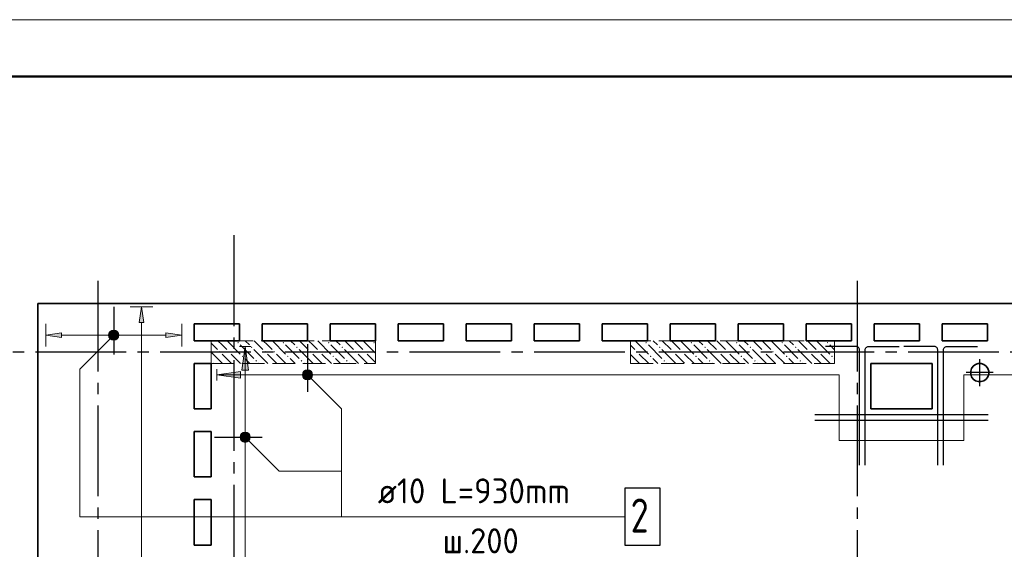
# Model space of a CAD drawing. Header units: millimetres. Extents: x 40580 to 1930067, y -240640 to 81020.
# Tile 306 of 656: x 932406 to 941092, y -203145 to -198477. Entities that reach past the tile are written whole.
import ezdxf

# ---------------------------------------------------------------- set-up
doc = ezdxf.new("R2010")
doc.units = ezdxf.units.MM
for name, pattern in [('______2', [270, 200, -70]), ('______5', [1100, 800, -100, 100, -100]), ('CENTER', [2, 1.25, -0.25, 0.25, -0.25])]:
    doc.linetypes.add(name, pattern=pattern)
for name, color, linetype, lineweight in [('Standard', 7, 'Continuous', 25), ('ЖБ Перекрытие верхний уровень', 7, 'Continuous', 35), ('ОСИ', 7, 'CENTER', 15), ('Позиционная метка линия выноска', 7, 'Continuous', 13), ('Позиционная метка номер позиции', 7, 'Continuous', 13)]:
    doc.layers.add(name, color=color, linetype=linetype, lineweight=lineweight)
doc.layers.add('ЖБ Пилон', color=7, linetype='______2', lineweight=13, true_color=0xa0a0a0)
doc.styles.add('ISOCPEUR', font='isocpeur.ttf')

msp = doc.modelspace()

# ---------------------------------------------------------------- hatches: boundary and pattern name
at = {"linetype": 'Continuous', "lineweight": 13, "transparency": 33554687}
for points in [[(933501.5, -201147.2), (933481.5, -201007.2), (933461.5, -201147.2)], [(933203.2, -201276), (933203.2, -201238.5), (933197.9, -201257.2)], [(933203.2, -201238.5), (933216.7, -201289.5), (933216.7, -201225)], [(933203.2, -201238.5), (933203.2, -201276), (933216.7, -201289.5)], [(933216.7, -201225), (933235.4, -201294.7), (933235.4, -201219.7)], [(933216.7, -201225), (933216.7, -201289.5), (933235.4, -201294.7)], [(933235.4, -201219.7), (933235.4, -201294.7), (933254.2, -201289.5)], [(933235.4, -201219.7), (933254.2, -201289.5), (933254.2, -201225)], [(933254.2, -201225), (933254.2, -201289.5), (933267.7, -201276)], [(933254.2, -201225), (933267.7, -201276), (933267.7, -201238.5)], [(933267.7, -201238.5), (933267.7, -201276), (933272.9, -201257.2)], [(933695.4, -201277.2), (933835.4, -201257.2), (933695.4, -201237.2)]]:
    msp.add_hatch(color=7, dxfattribs=at).paths.add_polyline_path(points)
msp.add_hatch(color=7, dxfattribs=at).paths.add_polyline_path([(932775.4, -201277.2), (932635.4, -201257.2), (932775.4, -201237.2)], flags=16)
at = {"layer": 'ЖБ Пилон', "linetype": 'Continuous', "lineweight": -3, "transparency": 33554687}
for points in [[(934325.9, -201324.1), (934332.4, -201317.6), (934338.9, -201324.1), (934332.4, -201330.6)], [(934725.9, -201324.1), (934732.4, -201317.6), (934738.9, -201324.1), (934732.4, -201330.6)], [(935125.9, -201324.1), (935132.4, -201317.6), (935138.9, -201324.1), (935132.4, -201330.6)], [(935525.9, -201324.1), (935532.4, -201317.6), (935538.9, -201324.1), (935532.4, -201330.6)], [(937925.9, -201324.1), (937932.4, -201317.6), (937938.9, -201324.1), (937932.4, -201330.6)], [(938325.9, -201324.1), (938332.4, -201317.6), (938338.9, -201324.1), (938332.4, -201330.6)], [(938725.9, -201324.1), (938732.4, -201317.6), (938738.9, -201324.1), (938732.4, -201330.6)], [(939125.9, -201324.1), (939132.4, -201317.6), (939138.9, -201324.1), (939132.4, -201330.6)], [(939525.9, -201324.1), (939532.4, -201317.6), (939538.9, -201324.1), (939532.4, -201330.6)], [(934165.9, -201404.1), (934172.4, -201397.6), (934178.9, -201404.1), (934172.4, -201410.6)], [(934245.9, -201404.1), (934252.4, -201397.6), (934258.9, -201404.1), (934252.4, -201410.6)], [(934445.9, -201364.1), (934452.4, -201357.6), (934458.9, -201364.1), (934452.4, -201370.6)], [(934565.9, -201404.1), (934572.4, -201397.6), (934578.9, -201404.1), (934572.4, -201410.6)], [(934645.9, -201404.1), (934652.4, -201397.6), (934658.9, -201404.1), (934652.4, -201410.6)], [(934845.9, -201364.1), (934852.4, -201357.6), (934858.9, -201364.1), (934852.4, -201370.6)], [(934965.9, -201404.1), (934972.4, -201397.6), (934978.9, -201404.1), (934972.4, -201410.6)], [(935045.9, -201404.1), (935052.4, -201397.6), (935058.9, -201404.1), (935052.4, -201410.6)], [(935245.9, -201364.1), (935252.4, -201357.6), (935258.9, -201364.1), (935252.4, -201370.6)], [(935365.9, -201404.1), (935372.4, -201397.6), (935378.9, -201404.1), (935372.4, -201410.6)], [(935445.9, -201404.1), (935452.4, -201397.6), (935458.9, -201404.1), (935452.4, -201410.6)], [(937845.9, -201404.1), (937852.4, -201397.6), (937858.9, -201404.1), (937852.4, -201410.6)], [(938045.9, -201364.1), (938052.4, -201357.6), (938058.9, -201364.1), (938052.4, -201370.6)], [(938165.9, -201404.1), (938172.4, -201397.6), (938178.9, -201404.1), (938172.4, -201410.6)], [(938245.9, -201404.1), (938252.4, -201397.6), (938258.9, -201404.1), (938252.4, -201410.6)], [(938445.9, -201364.1), (938452.4, -201357.6), (938458.9, -201364.1), (938452.4, -201370.6)], [(938565.9, -201404.1), (938572.4, -201397.6), (938578.9, -201404.1), (938572.4, -201410.6)], [(938645.9, -201404.1), (938652.4, -201397.6), (938658.9, -201404.1), (938652.4, -201410.6)], [(938845.9, -201364.1), (938852.4, -201357.6), (938858.9, -201364.1), (938852.4, -201370.6)], [(938965.9, -201404.1), (938972.4, -201397.6), (938978.9, -201404.1), (938972.4, -201410.6)], [(939045.9, -201404.1), (939052.4, -201397.6), (939058.9, -201404.1), (939052.4, -201410.6)], [(939245.9, -201364.1), (939252.4, -201357.6), (939258.9, -201364.1), (939252.4, -201370.6)], [(939365.9, -201404.1), (939372.4, -201397.6), (939378.9, -201404.1), (939372.4, -201410.6)], [(939445.9, -201404.1), (939452.4, -201397.6), (939458.9, -201404.1), (939452.4, -201410.6)], [(934095.4, -201480.6), (934098.9, -201484.1), (934095.4, -201487.5)], [(934365.9, -201444.1), (934372.4, -201437.6), (934378.9, -201444.1), (934372.4, -201450.6)], [(934485.9, -201484.1), (934492.4, -201477.6), (934498.9, -201484.1), (934492.4, -201490.6)], [(934765.9, -201444.1), (934772.4, -201437.6), (934778.9, -201444.1), (934772.4, -201450.6)], [(934885.9, -201484.1), (934892.4, -201477.6), (934898.9, -201484.1), (934892.4, -201490.6)], [(935165.9, -201444.1), (935172.4, -201437.6), (935178.9, -201444.1), (935172.4, -201450.6)], [(935285.9, -201484.1), (935292.4, -201477.6), (935298.9, -201484.1), (935292.4, -201490.6)], [(937965.9, -201444.1), (937972.4, -201437.6), (937978.9, -201444.1), (937972.4, -201450.6)], [(938085.9, -201484.1), (938092.4, -201477.6), (938098.9, -201484.1), (938092.4, -201490.6)], [(938365.9, -201444.1), (938372.4, -201437.6), (938378.9, -201444.1), (938372.4, -201450.6)], [(938485.9, -201484.1), (938492.4, -201477.6), (938498.9, -201484.1), (938492.4, -201490.6)], [(938765.9, -201444.1), (938772.4, -201437.6), (938778.9, -201444.1), (938772.4, -201450.6)], [(938885.9, -201484.1), (938892.4, -201477.6), (938898.9, -201484.1), (938892.4, -201490.6)], [(939165.9, -201444.1), (939172.4, -201437.6), (939178.9, -201444.1), (939172.4, -201450.6)], [(939285.9, -201484.1), (939292.4, -201477.6), (939298.9, -201484.1), (939292.4, -201490.6)], [(939565.9, -201444.1), (939572.4, -201437.6), (939578.9, -201444.1), (939572.4, -201450.6)]]:
    msp.add_hatch(color=7, dxfattribs=at).paths.add_polyline_path(points, flags=16)
at = {"layer": 'Позиционная метка линия выноска', "linetype": 'Continuous', "lineweight": 13, "transparency": 33554687}
for points in [[(934365.4, -201567.2), (934395.4, -201357.2), (934425.4, -201567.2)], [(934355.4, -201637.2), (934145.4, -201607.2), (934355.4, -201577.2)]]:
    msp.add_hatch(color=7, dxfattribs=at).paths.add_polyline_path(points, flags=16)
at = {"layer": 'Позиционная метка номер позиции', "linetype": 'Continuous', "lineweight": 13, "transparency": 33554687}
for points in [[(933267.2, -201289), (933203.6, -201225.4), (933192.1, -201245.7)], [(933267.2, -201289), (933192.1, -201245.7), (933246.9, -201300.5)], [(933246.9, -201300.5), (933192.1, -201245.7), (933192.1, -201268.7)], [(933278.7, -201268.7), (933224, -201213.9), (933203.6, -201225.4)], [(933278.7, -201268.7), (933203.6, -201225.4), (933267.2, -201289)], [(933278.7, -201245.7), (933246.9, -201213.9), (933224, -201213.9)], [(933278.7, -201245.7), (933224, -201213.9), (933278.7, -201268.7)], [(933246.9, -201213.9), (933278.7, -201245.7), (933267.2, -201225.4)], [(933246.9, -201300.5), (933192.1, -201268.7), (933224, -201300.5)], [(933224, -201300.5), (933192.1, -201268.7), (933203.6, -201289)], [(934902.1, -201595.7), (934934, -201563.9), (934913.6, -201575.4)], [(934934, -201563.9), (934902.1, -201595.7), (934902.1, -201618.7)], [(934934, -201563.9), (934902.1, -201618.7), (934956.9, -201563.9)], [(934956.9, -201563.9), (934902.1, -201618.7), (934913.6, -201639)], [(934956.9, -201563.9), (934913.6, -201639), (934977.2, -201575.4)], [(934977.2, -201575.4), (934913.6, -201639), (934934, -201650.5)], [(934977.2, -201575.4), (934934, -201650.5), (934988.7, -201595.7)], [(934988.7, -201595.7), (934934, -201650.5), (934956.9, -201650.5)], [(934988.7, -201595.7), (934956.9, -201650.5), (934988.7, -201618.7)], [(934988.7, -201618.7), (934956.9, -201650.5), (934977.2, -201639)], [(934352.1, -202145.7), (934384, -202113.9), (934363.6, -202125.4)], [(934384, -202113.9), (934352.1, -202145.7), (934352.1, -202168.7)], [(934384, -202113.9), (934352.1, -202168.7), (934406.9, -202113.9)], [(934406.9, -202113.9), (934352.1, -202168.7), (934363.6, -202189)], [(934406.9, -202113.9), (934363.6, -202189), (934427.2, -202125.4)], [(934427.2, -202125.4), (934363.6, -202189), (934384, -202200.5)], [(934427.2, -202125.4), (934384, -202200.5), (934438.7, -202145.7)], [(934438.7, -202145.7), (934384, -202200.5), (934406.9, -202200.5)], [(934438.7, -202145.7), (934406.9, -202200.5), (934438.7, -202168.7)], [(934438.7, -202168.7), (934406.9, -202200.5), (934427.2, -202189)]]:
    msp.add_hatch(color=7, dxfattribs=at).paths.add_polyline_path(points)

# ---------------------------------------------------------------- linework, layer by layer
at = {"color": 7, "linetype": 'Continuous', "lineweight": 25, "transparency": 33554687}
for p, q in [((933235.4, -201007.2), (933235.4, -201427.2)), ((934945.4, -201337.2), (934945.4, -201757.2)), ((934125.4, -202157.2), (934545.4, -202157.2))]:
    msp.add_line(p, q, dxfattribs=at)
at = {"color": 251, "linetype": 'Continuous', "lineweight": 13, "true_color": 0x494949, "transparency": 33554687}
for p, q in [((933481.5, -201007.2), (933381.5, -201007.2)), ((933481.5, -201007.2), (933461.5, -201147.2)), ((933501.5, -201147.2), (933481.5, -201007.2)), ((933481.5, -201007.2), (933581.5, -201007.2)), ((933481.5, -201007.2), (933481.5, -201007.2)), ((932635.4, -201257.2), (932635.4, -201157.2)), ((933461.5, -201147.2), (933501.5, -201147.2)), ((933481.5, -203377.2), (933481.5, -201147.2)), ((933835.4, -201257.2), (933835.4, -201157.2)), ((932635.4, -201257.2), (932775.4, -201237.2)), ((932775.4, -201277.2), (932635.4, -201257.2)), ((932635.4, -201257.2), (932635.4, -201357.2)), ((932635.4, -201257.2), (932635.4, -201257.2)), ((932775.4, -201237.2), (932775.4, -201277.2)), ((932775.4, -201257.2), (933205.4, -201257.2)), ((933235.4, -201219.7), (933235.4, -201219.7)), ((933265.4, -201257.2), (933695.4, -201257.2)), ((933835.4, -201257.2), (933695.4, -201237.2)), ((933695.4, -201237.2), (933695.4, -201277.2)), ((933695.4, -201277.2), (933835.4, -201257.2)), ((933835.4, -201257.2), (933835.4, -201357.2)), ((933835.4, -201257.2), (933835.4, -201257.2)), ((933235.4, -201294.7), (933235.4, -201294.7))]:
    msp.add_line(p, q, dxfattribs=at)
at = {"color": 7, "linetype": 'Continuous', "lineweight": -3, "transparency": 33554687}
for p, q in [((939420.2, -201957.4), (940950.3, -201957.4)), ((939420.2, -201957.4), (940950.3, -201957.4)), ((939420.2, -202007.4), (940950.3, -202007.4)), ((939420.2, -202007.4), (940950.3, -202007.4))]:
    msp.add_line(p, q, dxfattribs=at)
at = {"color": 7, "linetype": 'Continuous', "lineweight": 13, "transparency": 33554687}
msp.add_line((935545.4, -202857.2), (937587.4, -202857.2), dxfattribs=at)
at = {"color": 7, "linetype": 'Continuous', "lineweight": -3, "transparency": 33554687}
for points in [[(939815.4, -202402.4), (939815.4, -201385.9), (939814.7, -201380.6), (939812.9, -201375.1), (939810.1, -201370.1), (939806.6, -201366), (939802.5, -201362.5), (939797.5, -201359.7), (939792, -201357.9), (939786.7, -201357.2), (939515.4, -201357.2)], [(939815.4, -202402.4), (939815.4, -201385.9), (939814.7, -201380.6), (939812.9, -201375.1), (939810.1, -201370.1), (939806.6, -201366), (939802.5, -201362.5), (939797.5, -201359.7), (939792, -201357.9), (939786.7, -201357.2), (939515.4, -201357.2)], [(939815.4, -202402.4), (939815.4, -201385.9), (939814.7, -201380.6), (939812.9, -201375.1), (939810.1, -201370.1), (939806.6, -201366), (939802.5, -201362.5), (939797.5, -201359.7), (939792, -201357.9), (939786.7, -201357.2), (939515.4, -201357.2)], [(939815.4, -202402.4), (939815.4, -201385.9), (939814.7, -201380.6), (939812.9, -201375.1), (939810.1, -201370.1), (939806.6, -201366), (939802.5, -201362.5), (939797.5, -201359.7), (939792, -201357.9), (939786.7, -201357.2), (939515.4, -201357.2)], [(939865.4, -202402.4), (939865.4, -201385.9), (939866.1, -201380.6), (939867.9, -201375.1), (939870.8, -201370.1), (939874.2, -201366), (939878.3, -201362.5), (939883.3, -201359.7), (939888.8, -201357.9), (939894.1, -201357.2), (940165.4, -201357.2)], [(939865.4, -202402.4), (939865.4, -201385.9), (939866.1, -201380.6), (939867.9, -201375.1), (939870.8, -201370.1), (939874.2, -201366), (939878.3, -201362.5), (939883.3, -201359.7), (939888.8, -201357.9), (939894.1, -201357.2), (940165.4, -201357.2)], [(939865.4, -202402.4), (939865.4, -201385.9), (939866.1, -201380.6), (939867.9, -201375.1), (939870.8, -201370.1), (939874.2, -201366), (939878.3, -201362.5), (939883.3, -201359.7), (939888.8, -201357.9), (939894.1, -201357.2), (940165.4, -201357.2)], [(939865.4, -202402.4), (939865.4, -201385.9), (939866.1, -201380.6), (939867.9, -201375.1), (939870.8, -201370.1), (939874.2, -201366), (939878.3, -201362.5), (939883.3, -201359.7), (939888.8, -201357.9), (939894.1, -201357.2), (940165.4, -201357.2)], [(940505.3, -202402.4), (940505.3, -201385.9), (940504.5, -201380.6), (940502.7, -201375.1), (940499.9, -201370.1), (940496.5, -201366), (940492.4, -201362.5), (940487.3, -201359.7), (940481.9, -201357.9), (940476.6, -201357.2), (940205.3, -201357.2)], [(940505.3, -202402.4), (940505.3, -201385.9), (940504.5, -201380.6), (940502.7, -201375.1), (940499.9, -201370.1), (940496.5, -201366), (940492.4, -201362.5), (940487.3, -201359.7), (940481.9, -201357.9), (940476.6, -201357.2), (940205.3, -201357.2)], [(940505.3, -202402.4), (940505.3, -201385.9), (940504.5, -201380.6), (940502.7, -201375.1), (940499.9, -201370.1), (940496.5, -201366), (940492.4, -201362.5), (940487.3, -201359.7), (940481.9, -201357.9), (940476.6, -201357.2), (940205.3, -201357.2)], [(940505.3, -202402.4), (940505.3, -201385.9), (940504.5, -201380.6), (940502.7, -201375.1), (940499.9, -201370.1), (940496.5, -201366), (940492.4, -201362.5), (940487.3, -201359.7), (940481.9, -201357.9), (940476.6, -201357.2), (940205.3, -201357.2)], [(940555.3, -202402.4), (940555.3, -201385.9), (940556, -201380.6), (940557.8, -201375.1), (940560.6, -201370.1), (940564, -201366), (940568.1, -201362.5), (940573.2, -201359.7), (940578.6, -201357.9), (940584, -201357.2), (940855.3, -201357.2)], [(940555.3, -202402.4), (940555.3, -201385.9), (940556, -201380.6), (940557.8, -201375.1), (940560.6, -201370.1), (940564, -201366), (940568.1, -201362.5), (940573.2, -201359.7), (940578.6, -201357.9), (940584, -201357.2), (940855.3, -201357.2)], [(940555.3, -202402.4), (940555.3, -201385.9), (940556, -201380.6), (940557.8, -201375.1), (940560.6, -201370.1), (940564, -201366), (940568.1, -201362.5), (940573.2, -201359.7), (940578.6, -201357.9), (940584, -201357.2), (940855.3, -201357.2)], [(940555.3, -202402.4), (940555.3, -201385.9), (940556, -201380.6), (940557.8, -201375.1), (940560.6, -201370.1), (940564, -201366), (940568.1, -201362.5), (940573.2, -201359.7), (940578.6, -201357.9), (940584, -201357.2), (940855.3, -201357.2)]]:
    msp.add_lwpolyline(points, dxfattribs=at)
at = {"color": 7, "linetype": 'Continuous', "lineweight": 25, "transparency": 33554687}
msp.add_lwpolyline([(937745.4, -203107.2), (938055.4, -203107.2), (938055.4, -202607.2), (937745.4, -202607.2), (937745.4, -203107.2)], dxfattribs=at)
at = {"color": 251, "linetype": 'Continuous', "lineweight": 13, "true_color": 0x494949, "transparency": 33554687}
msp.add_circle((933235.4, -201257.2), 37.5, dxfattribs=at)
at = {"layer": 'Standard', "color": 8, "linetype": '______5', "lineweight": -3, "transparency": 33554687}
for p, q in [((940875.4, -201706.7), (940875.4, -201467.7)), ((940994.9, -201587.2), (940755.9, -201587.2))]:
    msp.add_line(p, q, dxfattribs=at)
at = {"layer": 'Standard', "color": 7, "linetype": 'Continuous', "lineweight": 13, "transparency": 33554687}
msp.add_lwpolyline([(925171.4, -240477.2), (954871.4, -240477.2), (954871.4, -198477.2), (925171.4, -198477.2), (925171.4, -240477.2)], close=True, dxfattribs=at)
at = {"layer": 'Standard', "color": 7, "linetype": 'Continuous', "lineweight": 50, "transparency": 33554687}
msp.add_lwpolyline([(927171.4, -198977.2), (954371.4, -198977.2), (954371.4, -239977.2), (927171.4, -239977.2), (927171.4, -198977.2)], close=True, dxfattribs=at)
at = {"layer": 'ЖБ Перекрытие верхний уровень', "transparency": 33554687}
for p, q in [((947525.4, -200977.2), (932565.4, -200977.2)), ((932565.4, -200977.2), (932565.4, -222547.2)), ((933945.4, -201307.2), (933945.4, -201157.2)), ((933945.4, -201157.2), (934345.4, -201157.2)), ((934345.4, -201157.2), (934345.4, -201307.2)), ((934545.4, -201307.2), (934545.4, -201157.2)), ((934545.4, -201157.2), (934945.4, -201157.2)), ((934945.4, -201157.2), (934945.4, -201307.2)), ((935145.4, -201307.2), (935145.4, -201157.2)), ((935145.4, -201157.2), (935545.4, -201157.2)), ((935545.4, -201157.2), (935545.4, -201307.2)), ((935745.4, -201307.2), (935745.4, -201157.2)), ((935745.4, -201157.2), (936145.4, -201157.2)), ((936145.4, -201157.2), (936145.4, -201307.2)), ((936345.4, -201307.2), (936345.4, -201157.2)), ((936345.4, -201157.2), (936745.4, -201157.2)), ((936745.4, -201157.2), (936745.4, -201307.2)), ((936945.4, -201307.2), (936945.4, -201157.2)), ((936945.4, -201157.2), (937345.4, -201157.2)), ((937345.4, -201157.2), (937345.4, -201307.2)), ((937545.4, -201307.2), (937545.4, -201157.2)), ((937545.4, -201157.2), (937945.4, -201157.2)), ((937945.4, -201157.2), (937945.4, -201307.2)), ((938145.4, -201307.2), (938145.4, -201157.2)), ((938145.4, -201157.2), (938545.4, -201157.2)), ((938545.4, -201157.2), (938545.4, -201307.2)), ((938745.4, -201307.2), (938745.4, -201157.2)), ((938745.4, -201157.2), (939145.4, -201157.2)), ((939145.4, -201157.2), (939145.4, -201307.2)), ((939345.4, -201307.2), (939345.4, -201157.2)), ((939345.4, -201157.2), (939745.4, -201157.2)), ((939745.4, -201157.2), (939745.4, -201307.2)), ((939945.4, -201307.2), (939945.4, -201157.2)), ((939945.4, -201157.2), (940345.4, -201157.2)), ((940345.4, -201157.2), (940345.4, -201307.2)), ((940545.4, -201307.2), (940545.4, -201157.2)), ((940545.4, -201157.2), (940945.4, -201157.2)), ((940945.4, -201157.2), (940945.4, -201307.2)), ((934345.4, -201307.2), (933945.4, -201307.2)), ((934945.4, -201307.2), (934545.4, -201307.2)), ((935545.4, -201307.2), (935145.4, -201307.2)), ((936145.4, -201307.2), (935745.4, -201307.2)), ((936745.4, -201307.2), (936345.4, -201307.2)), ((937345.4, -201307.2), (936945.4, -201307.2)), ((937945.4, -201307.2), (937545.4, -201307.2)), ((938545.4, -201307.2), (938145.4, -201307.2)), ((939145.4, -201307.2), (938745.4, -201307.2)), ((939745.4, -201307.2), (939345.4, -201307.2)), ((940345.4, -201307.2), (939945.4, -201307.2)), ((940945.4, -201307.2), (940545.4, -201307.2)), ((933945.4, -201907.2), (933945.4, -201507.2)), ((933945.4, -201507.2), (934095.4, -201507.2)), ((934095.4, -201507.2), (934095.4, -201907.2)), ((940455.3, -201507.2), (939915.3, -201507.2)), ((939915.3, -201507.2), (939915.3, -201907.2)), ((940455.3, -201907.2), (940455.3, -201507.2)), ((940838.8, -201515.3), (940818.4, -201530.2)), ((940862.8, -201507.5), (940838.8, -201515.3)), ((940888, -201507.5), (940862.8, -201507.5)), ((940912, -201515.3), (940888, -201507.5)), ((940932.4, -201530.2), (940912, -201515.3)), ((940803.5, -201550.6), (940795.7, -201574.6)), ((940795.7, -201574.6), (940795.7, -201599.8)), ((940795.7, -201599.8), (940803.5, -201623.8)), ((940818.4, -201530.2), (940803.5, -201550.6)), ((940947.3, -201550.6), (940932.4, -201530.2)), ((940955.1, -201574.6), (940947.3, -201550.6)), ((940947.3, -201623.8), (940955.1, -201599.8)), ((940955.1, -201599.8), (940955.1, -201574.6)), ((940803.5, -201623.8), (940818.4, -201644.2)), ((940818.4, -201644.2), (940838.8, -201659.1)), ((940838.8, -201659.1), (940862.8, -201666.9)), ((940862.8, -201666.9), (940888, -201666.9)), ((940888, -201666.9), (940912, -201659.1)), ((940912, -201659.1), (940932.4, -201644.2)), ((940932.4, -201644.2), (940947.3, -201623.8)), ((934095.4, -201907.2), (933945.4, -201907.2)), ((939915.3, -201907.2), (940455.3, -201907.2)), ((933945.4, -202507.2), (933945.4, -202107.2)), ((933945.4, -202107.2), (934095.4, -202107.2)), ((934095.4, -202107.2), (934095.4, -202507.2)), ((934095.4, -202507.2), (933945.4, -202507.2)), ((933945.4, -203107.2), (933945.4, -202707.2)), ((933945.4, -202707.2), (934095.4, -202707.2)), ((934095.4, -202707.2), (934095.4, -203107.2)), ((934095.4, -203107.2), (933945.4, -203107.2))]:
    msp.add_line(p, q, dxfattribs=at)
at = {"layer": 'ЖБ Пилон', "color": 253, "linetype": '______2', "lineweight": 13, "true_color": 0xa0a0a0, "transparency": 33554687}
for p, q in [((935545.4, -201307.2), (934095.4, -201307.2)), ((934095.4, -201307.2), (934095.4, -201507.2)), ((935545.4, -201507.2), (935545.4, -201307.2)), ((939595.4, -201307.2), (937795.4, -201307.2)), ((937795.4, -201307.2), (937795.4, -201507.2)), ((939595.4, -201507.2), (939595.4, -201307.2)), ((934095.4, -201507.2), (935545.4, -201507.2)), ((937795.4, -201507.2), (939595.4, -201507.2))]:
    msp.add_line(p, q, dxfattribs=at)
at = {"layer": 'ЖБ Пилон', "color": 9, "linetype": 'Continuous', "lineweight": -3, "true_color": 0xc7c7c7, "transparency": 33554687}
for p, q in [((934095.4, -201327.1), (934152.4, -201384.1)), ((934192.4, -201344.1), (934155.5, -201307.2)), ((934232.4, -201384.1), (934192.4, -201344.1)), ((934235.5, -201307.2), (934352.4, -201424.1)), ((934352.4, -201344.1), (934472.4, -201464.1)), ((934395.5, -201307.2), (934432.4, -201344.1)), ((934475.5, -201307.2), (934552.4, -201384.1)), ((934592.4, -201344.1), (934555.5, -201307.2)), ((934632.4, -201384.1), (934592.4, -201344.1)), ((934635.5, -201307.2), (934752.4, -201424.1)), ((934752.4, -201344.1), (934872.4, -201464.1)), ((934795.5, -201307.2), (934832.4, -201344.1)), ((934875.5, -201307.2), (934952.4, -201384.1)), ((934992.4, -201344.1), (934955.5, -201307.2)), ((935032.4, -201384.1), (934992.4, -201344.1)), ((935035.5, -201307.2), (935152.4, -201424.1)), ((935152.4, -201344.1), (935272.4, -201464.1)), ((935195.5, -201307.2), (935232.4, -201344.1)), ((935275.5, -201307.2), (935352.4, -201384.1)), ((935392.4, -201344.1), (935355.5, -201307.2)), ((935432.4, -201384.1), (935392.4, -201344.1)), ((935435.5, -201307.2), (935545.4, -201417.1)), ((937832.4, -201384.1), (937795.4, -201347.1)), ((937835.5, -201307.2), (937952.4, -201424.1)), ((937952.4, -201344.1), (938072.4, -201464.1)), ((937995.5, -201307.2), (938032.4, -201344.1)), ((938075.5, -201307.2), (938152.4, -201384.1)), ((938192.4, -201344.1), (938155.5, -201307.2)), ((938232.4, -201384.1), (938192.4, -201344.1)), ((938235.5, -201307.2), (938352.4, -201424.1)), ((938352.4, -201344.1), (938472.4, -201464.1)), ((938395.5, -201307.2), (938432.4, -201344.1)), ((938475.5, -201307.2), (938552.4, -201384.1)), ((938592.4, -201344.1), (938555.5, -201307.2)), ((938632.4, -201384.1), (938592.4, -201344.1)), ((938635.5, -201307.2), (938752.4, -201424.1)), ((938752.4, -201344.1), (938872.4, -201464.1)), ((938795.5, -201307.2), (938832.4, -201344.1)), ((938875.5, -201307.2), (938952.4, -201384.1)), ((938992.4, -201344.1), (938955.5, -201307.2)), ((939032.4, -201384.1), (938992.4, -201344.1)), ((939035.5, -201307.2), (939152.4, -201424.1)), ((939152.4, -201344.1), (939272.4, -201464.1)), ((939195.5, -201307.2), (939232.4, -201344.1)), ((939275.5, -201307.2), (939352.4, -201384.1)), ((939392.4, -201344.1), (939355.5, -201307.2)), ((939432.4, -201384.1), (939392.4, -201344.1)), ((939435.5, -201307.2), (939552.4, -201424.1)), ((939552.4, -201344.1), (939595.4, -201387.1)), ((934192.4, -201504.1), (934095.4, -201407.1)), ((934192.4, -201424.1), (934272.4, -201504.1)), ((934272.4, -201424.1), (934355.5, -201507.2)), ((934592.4, -201504.1), (934472.4, -201384.1)), ((934592.4, -201424.1), (934672.4, -201504.1)), ((934672.4, -201424.1), (934755.5, -201507.2)), ((934992.4, -201504.1), (934872.4, -201384.1)), ((934992.4, -201424.1), (935072.4, -201504.1)), ((935072.4, -201424.1), (935155.5, -201507.2)), ((935392.4, -201504.1), (935272.4, -201384.1)), ((935392.4, -201424.1), (935472.4, -201504.1)), ((935472.4, -201424.1), (935545.4, -201497.1)), ((937795.4, -201427.1), (937872.4, -201504.1)), ((937872.4, -201424.1), (937955.5, -201507.2)), ((938192.4, -201504.1), (938072.4, -201384.1)), ((938192.4, -201424.1), (938272.4, -201504.1)), ((938272.4, -201424.1), (938355.5, -201507.2)), ((938592.4, -201504.1), (938472.4, -201384.1)), ((938592.4, -201424.1), (938672.4, -201504.1)), ((938672.4, -201424.1), (938755.5, -201507.2)), ((938992.4, -201504.1), (938872.4, -201384.1)), ((938992.4, -201424.1), (939072.4, -201504.1)), ((939072.4, -201424.1), (939155.5, -201507.2)), ((939392.4, -201504.1), (939272.4, -201384.1)), ((939392.4, -201424.1), (939472.4, -201504.1)), ((939472.4, -201424.1), (939555.5, -201507.2)), ((934112.4, -201504.1), (934115.5, -201507.2)), ((934192.4, -201504.1), (934195.5, -201507.2)), ((934435.5, -201507.2), (934392.4, -201464.1)), ((934512.4, -201504.1), (934515.5, -201507.2)), ((934592.4, -201504.1), (934595.5, -201507.2)), ((934835.5, -201507.2), (934792.4, -201464.1)), ((934912.4, -201504.1), (934915.5, -201507.2)), ((934992.4, -201504.1), (934995.5, -201507.2)), ((935235.5, -201507.2), (935192.4, -201464.1)), ((935312.4, -201504.1), (935315.5, -201507.2)), ((935392.4, -201504.1), (935395.5, -201507.2)), ((937795.4, -201507.1), (937795.5, -201507.2)), ((938035.5, -201507.2), (937992.4, -201464.1)), ((938112.4, -201504.1), (938115.5, -201507.2)), ((938192.4, -201504.1), (938195.5, -201507.2)), ((938435.5, -201507.2), (938392.4, -201464.1)), ((938512.4, -201504.1), (938515.5, -201507.2)), ((938592.4, -201504.1), (938595.5, -201507.2)), ((938835.5, -201507.2), (938792.4, -201464.1)), ((938912.4, -201504.1), (938915.5, -201507.2)), ((938992.4, -201504.1), (938995.5, -201507.2)), ((939235.5, -201507.2), (939192.4, -201464.1)), ((939312.4, -201504.1), (939315.5, -201507.2)), ((939392.4, -201504.1), (939395.5, -201507.2)), ((939595.4, -201467.1), (939592.4, -201464.1))]:
    msp.add_line(p, q, dxfattribs=at)
at = {"layer": 'ОСИ', "color": 8, "linetype": '______5', "lineweight": -3, "transparency": 33554687}
for p, q in [((934295.4, -200377.2), (934295.4, -224547.2)), ((933095.4, -200777.2), (933095.4, -224547.2)), ((939795.4, -200777.2), (939795.4, -224547.2)), ((948745.4, -201407.2), (929771.4, -201407.2))]:
    msp.add_line(p, q, dxfattribs=at)
at = {"layer": 'Позиционная метка линия выноска', "color": 251, "linetype": 'Continuous', "lineweight": 13, "true_color": 0x494949, "transparency": 33554687}
for p, q in [((934445.4, -201357.2), (934345.4, -201357.2)), ((934365.4, -201567.2), (934395.4, -201357.2)), ((934395.4, -201357.2), (934395.4, -201357.2)), ((934395.4, -201357.2), (934395.4, -201357.2)), ((934395.4, -201357.2), (934395.4, -201357.2)), ((934395.4, -201357.2), (934425.4, -201567.2)), ((934145.4, -201557.2), (934145.4, -201657.2)), ((934145.4, -201607.2), (934355.4, -201577.2)), ((934145.4, -201607.2), (934145.4, -201607.2)), ((934145.4, -201607.2), (934145.4, -201607.2)), ((934145.4, -201607.2), (934145.4, -201607.2)), ((934355.4, -201637.2), (934145.4, -201607.2)), ((934145.4, -201607.2), (939635.3, -201607.2)), ((934355.4, -201577.2), (934355.4, -201637.2)), ((934355.4, -201607.2), (934370.4, -201607.2)), ((934425.4, -201567.2), (934365.4, -201567.2)), ((934395.4, -201567.2), (934395.4, -201582.2)), ((939635.3, -201607.2), (939635.3, -202187.2)), ((940735.3, -202187.2), (940735.3, -201607.2)), ((940735.3, -201607.2), (946895.4, -201607.2)), ((939635.3, -202187.2), (940735.3, -202187.2))]:
    msp.add_line(p, q, dxfattribs=at)
msp.add_lwpolyline([(934395.4, -201357.2), (934395.4, -204907.2), (933145.4, -204907.2), (933145.4, -208427.2), (934395.4, -208427.2), (934395.4, -215427.2), (933145.4, -215427.2), (933145.4, -218947.2), (934395.4, -218947.2), (934395.4, -222247.2), (939635.4, -222247.2), (939635.4, -221667.2), (940735.4, -221667.2), (940735.4, -222247.2), (947145.4, -222247.2)], dxfattribs=at)
at = {"layer": 'Позиционная метка номер позиции', "color": 7, "linetype": 'Continuous', "lineweight": 13, "transparency": 33554687}
for p, q in [((933203.6, -201225.4), (933203.6, -201225.4)), ((933267.2, -201225.4), (933267.2, -201225.4)), ((933203.6, -201289), (933203.6, -201289)), ((933267.2, -201289), (933267.2, -201289)), ((934913.6, -201575.4), (934913.6, -201575.4)), ((934977.2, -201575.4), (934977.2, -201575.4)), ((934913.6, -201639), (934913.6, -201639)), ((934977.2, -201639), (934977.2, -201639)), ((934363.6, -202125.4), (934363.6, -202125.4)), ((934427.2, -202125.4), (934427.2, -202125.4)), ((934363.6, -202189), (934363.6, -202189)), ((934427.2, -202189), (934427.2, -202189))]:
    msp.add_line(p, q, dxfattribs=at)
for points in [[(933235.4, -201257.2), (932935.4, -201557.2), (932935.4, -202857.2), (937745.4, -202857.2)], [(934945.4, -201607.2), (935245.4, -201907.2), (935245.4, -202857.2), (937745.4, -202857.2)], [(934395.4, -202157.2), (934695.4, -202457.2), (935245.4, -202457.2), (935245.4, -202857.2), (937745.4, -202857.2)]]:
    msp.add_lwpolyline(points, dxfattribs=at)
for centre in [(933235.4, -201257.2), (934945.4, -201607.2), (934395.4, -202157.2)]:
    msp.add_circle(centre, 45, dxfattribs=at)

# ---------------------------------------------------------------- texts
at = {"color": 7, "linetype": 'Continuous', "lineweight": 13, "transparency": 33554687, "attachment_point": 7, "style": 'ISOCPEUR'}
for s, insert, char_height, width in [('\\W0.96;ø10 L=930mm ', (935565.4, -202739.9), 220, 1997.593), ('\\W0.78;2', (937795.4, -202997.2), 300, 326.834), ('\\W0.95;ш.200 ', (936137.4, -203179.9), 220, 962.807)]:
    msp.add_mtext(s, dxfattribs=dict(at, insert=insert, char_height=char_height, width=width))

doc.saveas('drawing.dxf')
